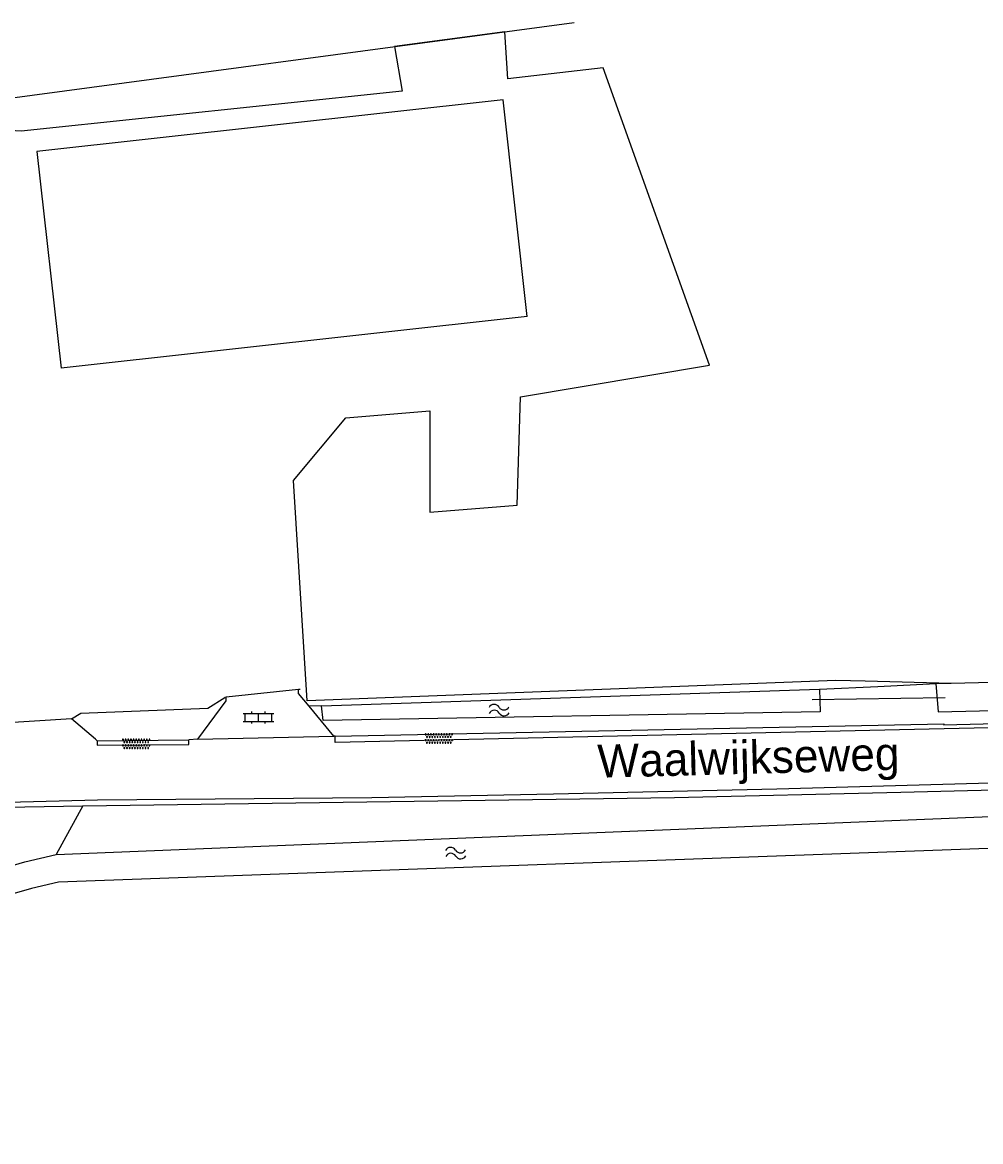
# Model space of a CAD drawing. Extents: x 136000 to 141000, y 400494 to 402006.
# Drawn here: x 137321.9 to 137394.4, y 400921.3 to 401006 of the extents above; entities that cross this region are included whole.
import ezdxf

# ---------------------------------------------------------------- set-up
doc = ezdxf.new("R2010")
doc.units = 0
for name, color, linetype in [('gg-afsc-hekwerk', 7, 'Continuous'), ('gg-afsc-lijn draadraster', 7, 'Continuous'), ('gg-anno-openbare ruimte label', 7, 'Continuous'), ('gg-bbg-bijgebouw', 7, 'Continuous'), ('gg-knt-bronhoudergrens', 7, 'Continuous'), ('gg-knt-verharding', 7, 'Continuous'), ('gg-kntw-bovenkant insteek waterloop', 7, 'Continuous'), ('gg-kwrk-duiker nz buis', 7, 'Continuous'), ('gt-grn-groengrens', 7, 'Continuous'), ('gt-grn-vlakafsluiter', 7, 'Continuous'), ('gt-symb-klinker verharding', 7, 'Continuous'), ('gt-symb-overige verharding', 7, 'Continuous'), ('gt-symb-watersymbool', 7, 'Continuous')]:
    doc.layers.add(name, color=color, linetype=linetype)

# ---------------------------------------------------------------- blocks, each defined once
blk = doc.blocks.new('gt0-KL1')
at = {"layer": 'gt-symb-klinker verharding'}
for p, q in [((-1.15, 0.3), (1.15, 0.3)), ((-1, -0.3), (-1, 0.3)), ((-0.5, 0.3), (-0.5, 0.45)), ((0, -0.3), (0, 0.3)), ((0.5, 0.3), (0.5, 0.45)), ((1, -0.3), (1, 0.3)), ((-1.15, -0.3), (1.15, -0.3)), ((-0.5, -0.45), (-0.5, -0.3)), ((0.5, -0.45), (0.5, -0.3))]:
    blk.add_line(p, q, dxfattribs=at)
blk = doc.blocks.new('gt0-WA')
at = {"layer": 'gt-symb-watersymbool'}
for centre, start, end in [((-0.323, 0.022), 28.07249, 151.92751), ((0.427, 0.422), 208.07248, 331.92751), ((-0.323, -0.428), 28.07249, 151.92751), ((0.427, -0.028), 208.07248, 331.92751)]:
    blk.add_arc(centre, 0.425, start, end, dxfattribs=at)
blk = doc.blocks.new('gt0-OVH')
at = {"layer": 'gt-symb-overige verharding'}
for points in [[(-0.972, 0.298), (-0.967, 0.308), (-0.965, 0.319), (-0.966, 0.33), (-0.971, 0.34), (-0.978, 0.348), (-0.988, 0.353), (-0.999, 0.355), (-1.01, 0.354), (-1.02, 0.349), (-1.028, 0.342), (-1.033, 0.332), (-1.035, 0.321), (-1.034, 0.31), (-1.029, 0.3), (-1.022, 0.292), (-1.012, 0.287), (-1.001, 0.285), (-0.99, 0.286), (-0.98, 0.291)], [(-0.872, 0.106), (-0.867, 0.116), (-0.865, 0.126), (-0.866, 0.137), (-0.871, 0.147), (-0.878, 0.156), (-0.888, 0.161), (-0.899, 0.163), (-0.91, 0.162), (-0.92, 0.157), (-0.928, 0.15), (-0.933, 0.14), (-0.935, 0.129), (-0.934, 0.118), (-0.929, 0.108), (-0.922, 0.1), (-0.912, 0.095), (-0.901, 0.092), (-0.89, 0.094), (-0.88, 0.098)], [(-0.772, 0.298), (-0.767, 0.308), (-0.765, 0.319), (-0.766, 0.33), (-0.771, 0.34), (-0.778, 0.348), (-0.788, 0.353), (-0.799, 0.355), (-0.81, 0.354), (-0.82, 0.349), (-0.828, 0.342), (-0.833, 0.332), (-0.835, 0.321), (-0.834, 0.31), (-0.829, 0.3), (-0.822, 0.292), (-0.812, 0.287), (-0.801, 0.285), (-0.79, 0.286), (-0.78, 0.291)], [(-0.672, 0.106), (-0.667, 0.116), (-0.665, 0.126), (-0.666, 0.137), (-0.671, 0.147), (-0.678, 0.156), (-0.688, 0.161), (-0.699, 0.163), (-0.71, 0.162), (-0.72, 0.157), (-0.728, 0.15), (-0.733, 0.14), (-0.735, 0.129), (-0.734, 0.118), (-0.729, 0.108), (-0.722, 0.1), (-0.712, 0.095), (-0.701, 0.092), (-0.69, 0.094), (-0.68, 0.098)], [(-0.572, 0.298), (-0.567, 0.308), (-0.565, 0.319), (-0.566, 0.33), (-0.571, 0.34), (-0.578, 0.348), (-0.588, 0.353), (-0.599, 0.355), (-0.61, 0.354), (-0.62, 0.349), (-0.628, 0.342), (-0.633, 0.332), (-0.635, 0.321), (-0.634, 0.31), (-0.629, 0.3), (-0.622, 0.292), (-0.612, 0.287), (-0.601, 0.285), (-0.59, 0.286), (-0.58, 0.291)], [(-0.472, 0.106), (-0.467, 0.116), (-0.465, 0.126), (-0.466, 0.137), (-0.471, 0.147), (-0.478, 0.156), (-0.488, 0.161), (-0.499, 0.163), (-0.51, 0.162), (-0.52, 0.157), (-0.528, 0.15), (-0.533, 0.14), (-0.535, 0.129), (-0.534, 0.118), (-0.529, 0.108), (-0.522, 0.1), (-0.512, 0.095), (-0.501, 0.092), (-0.49, 0.094), (-0.48, 0.098)], [(-0.372, 0.298), (-0.367, 0.308), (-0.365, 0.319), (-0.366, 0.33), (-0.371, 0.34), (-0.378, 0.348), (-0.388, 0.353), (-0.399, 0.355), (-0.41, 0.354), (-0.42, 0.349), (-0.428, 0.342), (-0.433, 0.332), (-0.435, 0.321), (-0.434, 0.31), (-0.429, 0.3), (-0.422, 0.292), (-0.412, 0.287), (-0.401, 0.285), (-0.39, 0.286), (-0.38, 0.291)], [(-0.272, 0.106), (-0.267, 0.116), (-0.265, 0.126), (-0.266, 0.137), (-0.271, 0.147), (-0.278, 0.156), (-0.288, 0.161), (-0.299, 0.163), (-0.31, 0.162), (-0.32, 0.157), (-0.328, 0.15), (-0.333, 0.14), (-0.335, 0.129), (-0.334, 0.118), (-0.329, 0.108), (-0.322, 0.1), (-0.312, 0.095), (-0.301, 0.092), (-0.29, 0.094), (-0.28, 0.098)], [(-0.172, 0.298), (-0.167, 0.308), (-0.165, 0.319), (-0.166, 0.33), (-0.171, 0.34), (-0.178, 0.348), (-0.188, 0.353), (-0.199, 0.355), (-0.21, 0.354), (-0.22, 0.349), (-0.228, 0.342), (-0.233, 0.332), (-0.235, 0.321), (-0.234, 0.31), (-0.229, 0.3), (-0.222, 0.292), (-0.212, 0.287), (-0.201, 0.285), (-0.19, 0.286), (-0.18, 0.291)], [(-0.072, 0.106), (-0.067, 0.116), (-0.065, 0.126), (-0.066, 0.137), (-0.071, 0.147), (-0.078, 0.156), (-0.088, 0.161), (-0.099, 0.163), (-0.11, 0.162), (-0.12, 0.157), (-0.128, 0.15), (-0.133, 0.14), (-0.135, 0.129), (-0.134, 0.118), (-0.129, 0.108), (-0.122, 0.1), (-0.112, 0.095), (-0.101, 0.092), (-0.09, 0.094), (-0.08, 0.098)], [(0.028, 0.298), (0.033, 0.308), (0.035, 0.319), (0.034, 0.33), (0.029, 0.34), (0.022, 0.348), (0.012, 0.353), (0.001, 0.355), (-0.01, 0.354), (-0.02, 0.349), (-0.028, 0.342), (-0.033, 0.332), (-0.035, 0.321), (-0.034, 0.31), (-0.029, 0.3), (-0.022, 0.292), (-0.012, 0.287), (-0.001, 0.285), (0.01, 0.286), (0.02, 0.291)], [(0.128, 0.106), (0.133, 0.116), (0.135, 0.126), (0.134, 0.137), (0.129, 0.147), (0.122, 0.156), (0.112, 0.161), (0.101, 0.163), (0.09, 0.162), (0.08, 0.157), (0.072, 0.15), (0.067, 0.14), (0.065, 0.129), (0.066, 0.118), (0.071, 0.108), (0.078, 0.1), (0.088, 0.095), (0.099, 0.092), (0.11, 0.094), (0.12, 0.098)], [(0.228, 0.298), (0.233, 0.308), (0.235, 0.319), (0.234, 0.33), (0.229, 0.34), (0.222, 0.348), (0.212, 0.353), (0.201, 0.355), (0.19, 0.354), (0.18, 0.349), (0.172, 0.342), (0.167, 0.332), (0.165, 0.321), (0.166, 0.31), (0.171, 0.3), (0.178, 0.292), (0.188, 0.287), (0.199, 0.285), (0.21, 0.286), (0.22, 0.291)], [(0.328, 0.106), (0.333, 0.116), (0.335, 0.126), (0.334, 0.137), (0.329, 0.147), (0.322, 0.156), (0.312, 0.161), (0.301, 0.163), (0.29, 0.162), (0.28, 0.157), (0.272, 0.15), (0.267, 0.14), (0.265, 0.129), (0.266, 0.118), (0.271, 0.108), (0.278, 0.1), (0.288, 0.095), (0.299, 0.092), (0.31, 0.094), (0.32, 0.098)], [(0.428, 0.298), (0.433, 0.308), (0.435, 0.319), (0.434, 0.33), (0.429, 0.34), (0.422, 0.348), (0.412, 0.353), (0.401, 0.355), (0.39, 0.354), (0.38, 0.349), (0.372, 0.342), (0.367, 0.332), (0.365, 0.321), (0.366, 0.31), (0.371, 0.3), (0.378, 0.292), (0.388, 0.287), (0.399, 0.285), (0.41, 0.286), (0.42, 0.291)], [(0.528, 0.106), (0.533, 0.116), (0.535, 0.126), (0.534, 0.137), (0.529, 0.147), (0.522, 0.156), (0.512, 0.161), (0.501, 0.163), (0.49, 0.162), (0.48, 0.157), (0.472, 0.15), (0.467, 0.14), (0.465, 0.129), (0.466, 0.118), (0.471, 0.108), (0.478, 0.1), (0.488, 0.095), (0.499, 0.092), (0.51, 0.094), (0.52, 0.098)], [(0.628, 0.298), (0.633, 0.308), (0.635, 0.319), (0.634, 0.33), (0.629, 0.34), (0.622, 0.348), (0.612, 0.353), (0.601, 0.355), (0.59, 0.354), (0.58, 0.349), (0.572, 0.342), (0.567, 0.332), (0.565, 0.321), (0.566, 0.31), (0.571, 0.3), (0.578, 0.292), (0.588, 0.287), (0.599, 0.285), (0.61, 0.286), (0.62, 0.291)], [(0.728, 0.106), (0.733, 0.116), (0.735, 0.126), (0.734, 0.137), (0.729, 0.147), (0.722, 0.156), (0.712, 0.161), (0.701, 0.163), (0.69, 0.162), (0.68, 0.157), (0.672, 0.15), (0.667, 0.14), (0.665, 0.129), (0.666, 0.118), (0.671, 0.108), (0.678, 0.1), (0.688, 0.095), (0.699, 0.092), (0.71, 0.094), (0.72, 0.098)], [(0.828, 0.298), (0.833, 0.308), (0.835, 0.319), (0.834, 0.33), (0.829, 0.34), (0.822, 0.348), (0.812, 0.353), (0.801, 0.355), (0.79, 0.354), (0.78, 0.349), (0.772, 0.342), (0.767, 0.332), (0.765, 0.321), (0.766, 0.31), (0.771, 0.3), (0.778, 0.292), (0.788, 0.287), (0.799, 0.285), (0.81, 0.286), (0.82, 0.291)], [(0.928, 0.106), (0.933, 0.116), (0.935, 0.126), (0.934, 0.137), (0.929, 0.147), (0.922, 0.156), (0.912, 0.161), (0.901, 0.163), (0.89, 0.162), (0.88, 0.157), (0.872, 0.15), (0.867, 0.14), (0.865, 0.129), (0.866, 0.118), (0.871, 0.108), (0.878, 0.1), (0.888, 0.095), (0.899, 0.092), (0.91, 0.094), (0.92, 0.098)], [(1.028, 0.298), (1.033, 0.308), (1.035, 0.319), (1.034, 0.33), (1.029, 0.34), (1.022, 0.348), (1.012, 0.353), (1.001, 0.355), (0.99, 0.354), (0.98, 0.349), (0.972, 0.342), (0.967, 0.332), (0.965, 0.321), (0.966, 0.31), (0.971, 0.3), (0.978, 0.292), (0.988, 0.287), (0.999, 0.285), (1.01, 0.286), (1.02, 0.291)], [(-0.972, -0.142), (-0.967, -0.132), (-0.965, -0.121), (-0.966, -0.11), (-0.971, -0.1), (-0.978, -0.092), (-0.988, -0.087), (-0.999, -0.085), (-1.01, -0.086), (-1.02, -0.091), (-1.028, -0.098), (-1.033, -0.108), (-1.035, -0.119), (-1.034, -0.13), (-1.029, -0.14), (-1.022, -0.148), (-1.012, -0.153), (-1.001, -0.155), (-0.99, -0.154), (-0.98, -0.149)], [(-0.872, -0.334), (-0.867, -0.324), (-0.865, -0.314), (-0.866, -0.303), (-0.871, -0.293), (-0.878, -0.284), (-0.888, -0.279), (-0.899, -0.277), (-0.91, -0.278), (-0.92, -0.283), (-0.928, -0.29), (-0.933, -0.3), (-0.935, -0.311), (-0.934, -0.322), (-0.929, -0.332), (-0.922, -0.34), (-0.912, -0.345), (-0.901, -0.348), (-0.89, -0.346), (-0.88, -0.342)], [(-0.772, -0.142), (-0.767, -0.132), (-0.765, -0.121), (-0.766, -0.11), (-0.771, -0.1), (-0.778, -0.092), (-0.788, -0.087), (-0.799, -0.085), (-0.81, -0.086), (-0.82, -0.091), (-0.828, -0.098), (-0.833, -0.108), (-0.835, -0.119), (-0.834, -0.13), (-0.829, -0.14), (-0.822, -0.148), (-0.812, -0.153), (-0.801, -0.155), (-0.79, -0.154), (-0.78, -0.149)], [(-0.672, -0.334), (-0.667, -0.324), (-0.665, -0.314), (-0.666, -0.303), (-0.671, -0.293), (-0.678, -0.284), (-0.688, -0.279), (-0.699, -0.277), (-0.71, -0.278), (-0.72, -0.283), (-0.728, -0.29), (-0.733, -0.3), (-0.735, -0.311), (-0.734, -0.322), (-0.729, -0.332), (-0.722, -0.34), (-0.712, -0.345), (-0.701, -0.348), (-0.69, -0.346), (-0.68, -0.342)], [(-0.572, -0.142), (-0.567, -0.132), (-0.565, -0.121), (-0.566, -0.11), (-0.571, -0.1), (-0.578, -0.092), (-0.588, -0.087), (-0.599, -0.085), (-0.61, -0.086), (-0.62, -0.091), (-0.628, -0.098), (-0.633, -0.108), (-0.635, -0.119), (-0.634, -0.13), (-0.629, -0.14), (-0.622, -0.148), (-0.612, -0.153), (-0.601, -0.155), (-0.59, -0.154), (-0.58, -0.149)], [(-0.472, -0.334), (-0.467, -0.324), (-0.465, -0.314), (-0.466, -0.303), (-0.471, -0.293), (-0.478, -0.284), (-0.488, -0.279), (-0.499, -0.277), (-0.51, -0.278), (-0.52, -0.283), (-0.528, -0.29), (-0.533, -0.3), (-0.535, -0.311), (-0.534, -0.322), (-0.529, -0.332), (-0.522, -0.34), (-0.512, -0.345), (-0.501, -0.348), (-0.49, -0.346), (-0.48, -0.342)], [(-0.372, -0.142), (-0.367, -0.132), (-0.365, -0.121), (-0.366, -0.11), (-0.371, -0.1), (-0.378, -0.092), (-0.388, -0.087), (-0.399, -0.085), (-0.41, -0.086), (-0.42, -0.091), (-0.428, -0.098), (-0.433, -0.108), (-0.435, -0.119), (-0.434, -0.13), (-0.429, -0.14), (-0.422, -0.148), (-0.412, -0.153), (-0.401, -0.155), (-0.39, -0.154), (-0.38, -0.149)], [(-0.272, -0.334), (-0.267, -0.324), (-0.265, -0.314), (-0.266, -0.303), (-0.271, -0.293), (-0.278, -0.284), (-0.288, -0.279), (-0.299, -0.277), (-0.31, -0.278), (-0.32, -0.283), (-0.328, -0.29), (-0.333, -0.3), (-0.335, -0.311), (-0.334, -0.322), (-0.329, -0.332), (-0.322, -0.34), (-0.312, -0.345), (-0.301, -0.348), (-0.29, -0.346), (-0.28, -0.342)], [(-0.172, -0.142), (-0.167, -0.132), (-0.165, -0.121), (-0.166, -0.11), (-0.171, -0.1), (-0.178, -0.092), (-0.188, -0.087), (-0.199, -0.085), (-0.21, -0.086), (-0.22, -0.091), (-0.228, -0.098), (-0.233, -0.108), (-0.235, -0.119), (-0.234, -0.13), (-0.229, -0.14), (-0.222, -0.148), (-0.212, -0.153), (-0.201, -0.155), (-0.19, -0.154), (-0.18, -0.149)], [(-0.072, -0.334), (-0.067, -0.324), (-0.065, -0.314), (-0.066, -0.303), (-0.071, -0.293), (-0.078, -0.284), (-0.088, -0.279), (-0.099, -0.277), (-0.11, -0.278), (-0.12, -0.283), (-0.128, -0.29), (-0.133, -0.3), (-0.135, -0.311), (-0.134, -0.322), (-0.129, -0.332), (-0.122, -0.34), (-0.112, -0.345), (-0.101, -0.348), (-0.09, -0.346), (-0.08, -0.342)], [(0.028, -0.142), (0.033, -0.132), (0.035, -0.121), (0.034, -0.11), (0.029, -0.1), (0.022, -0.092), (0.012, -0.087), (0.001, -0.085), (-0.01, -0.086), (-0.02, -0.091), (-0.028, -0.098), (-0.033, -0.108), (-0.035, -0.119), (-0.034, -0.13), (-0.029, -0.14), (-0.022, -0.148), (-0.012, -0.153), (-0.001, -0.155), (0.01, -0.154), (0.02, -0.149)], [(0.128, -0.334), (0.133, -0.324), (0.135, -0.314), (0.134, -0.303), (0.129, -0.293), (0.122, -0.284), (0.112, -0.279), (0.101, -0.277), (0.09, -0.278), (0.08, -0.283), (0.072, -0.29), (0.067, -0.3), (0.065, -0.311), (0.066, -0.322), (0.071, -0.332), (0.078, -0.34), (0.088, -0.345), (0.099, -0.348), (0.11, -0.346), (0.12, -0.342)], [(0.228, -0.142), (0.233, -0.132), (0.235, -0.121), (0.234, -0.11), (0.229, -0.1), (0.222, -0.092), (0.212, -0.087), (0.201, -0.085), (0.19, -0.086), (0.18, -0.091), (0.172, -0.098), (0.167, -0.108), (0.165, -0.119), (0.166, -0.13), (0.171, -0.14), (0.178, -0.148), (0.188, -0.153), (0.199, -0.155), (0.21, -0.154), (0.22, -0.149)], [(0.328, -0.334), (0.333, -0.324), (0.335, -0.314), (0.334, -0.303), (0.329, -0.293), (0.322, -0.284), (0.312, -0.279), (0.301, -0.277), (0.29, -0.278), (0.28, -0.283), (0.272, -0.29), (0.267, -0.3), (0.265, -0.311), (0.266, -0.322), (0.271, -0.332), (0.278, -0.34), (0.288, -0.345), (0.299, -0.348), (0.31, -0.346), (0.32, -0.342)], [(0.428, -0.142), (0.433, -0.132), (0.435, -0.121), (0.434, -0.11), (0.429, -0.1), (0.422, -0.092), (0.412, -0.087), (0.401, -0.085), (0.39, -0.086), (0.38, -0.091), (0.372, -0.098), (0.367, -0.108), (0.365, -0.119), (0.366, -0.13), (0.371, -0.14), (0.378, -0.148), (0.388, -0.153), (0.399, -0.155), (0.41, -0.154), (0.42, -0.149)], [(0.528, -0.334), (0.533, -0.324), (0.535, -0.314), (0.534, -0.303), (0.529, -0.293), (0.522, -0.284), (0.512, -0.279), (0.501, -0.277), (0.49, -0.278), (0.48, -0.283), (0.472, -0.29), (0.467, -0.3), (0.465, -0.311), (0.466, -0.322), (0.471, -0.332), (0.478, -0.34), (0.488, -0.345), (0.499, -0.348), (0.51, -0.346), (0.52, -0.342)], [(0.628, -0.142), (0.633, -0.132), (0.635, -0.121), (0.634, -0.11), (0.629, -0.1), (0.622, -0.092), (0.612, -0.087), (0.601, -0.085), (0.59, -0.086), (0.58, -0.091), (0.572, -0.098), (0.567, -0.108), (0.565, -0.119), (0.566, -0.13), (0.571, -0.14), (0.578, -0.148), (0.588, -0.153), (0.599, -0.155), (0.61, -0.154), (0.62, -0.149)], [(0.728, -0.334), (0.733, -0.324), (0.735, -0.314), (0.734, -0.303), (0.729, -0.293), (0.722, -0.284), (0.712, -0.279), (0.701, -0.277), (0.69, -0.278), (0.68, -0.283), (0.672, -0.29), (0.667, -0.3), (0.665, -0.311), (0.666, -0.322), (0.671, -0.332), (0.678, -0.34), (0.688, -0.345), (0.699, -0.348), (0.71, -0.346), (0.72, -0.342)], [(0.828, -0.142), (0.833, -0.132), (0.835, -0.121), (0.834, -0.11), (0.829, -0.1), (0.822, -0.092), (0.812, -0.087), (0.801, -0.085), (0.79, -0.086), (0.78, -0.091), (0.772, -0.098), (0.767, -0.108), (0.765, -0.119), (0.766, -0.13), (0.771, -0.14), (0.778, -0.148), (0.788, -0.153), (0.799, -0.155), (0.81, -0.154), (0.82, -0.149)], [(0.928, -0.334), (0.933, -0.324), (0.935, -0.314), (0.934, -0.303), (0.929, -0.293), (0.922, -0.284), (0.912, -0.279), (0.901, -0.277), (0.89, -0.278), (0.88, -0.283), (0.872, -0.29), (0.867, -0.3), (0.865, -0.311), (0.866, -0.322), (0.871, -0.332), (0.878, -0.34), (0.888, -0.345), (0.899, -0.348), (0.91, -0.346), (0.92, -0.342)], [(1.028, -0.142), (1.033, -0.132), (1.035, -0.121), (1.034, -0.11), (1.029, -0.1), (1.022, -0.092), (1.012, -0.087), (1.001, -0.085), (0.99, -0.086), (0.98, -0.091), (0.972, -0.098), (0.967, -0.108), (0.965, -0.119), (0.966, -0.13), (0.971, -0.14), (0.978, -0.148), (0.988, -0.153), (0.999, -0.155), (1.01, -0.154), (1.02, -0.149)]]:
    blk.add_lwpolyline(points, close=True, dxfattribs=at)

msp = doc.modelspace()

# ---------------------------------------------------------------- linework, layer by layer
at = {"layer": 'gg-afsc-hekwerk'}
for p, q in [((137337.339, 400954.944), (137337.22, 400954.931)), ((137337.339, 400954.944), (137337.22, 400954.931)), ((137342.803, 400955.518), (137337.339, 400954.944)), ((137342.803, 400955.518), (137337.339, 400954.944)), ((137342.922, 400955.531), (137342.803, 400955.518))]:
    msp.add_line(p, q, dxfattribs=at)
at = {"layer": 'gg-afsc-lijn draadraster'}
msp.add_lwpolyline([(137318.003, 400998.012), (137318.124, 400999.907), (137363.665, 401006.019)], dxfattribs=at)
at = {"layer": 'gg-bbg-bijgebouw'}
msp.add_line((137360.101, 400983.753), (137324.846, 400979.843), dxfattribs=at)
msp.add_lwpolyline([(137360.101, 400983.753), (137358.292, 401000.148), (137323.017, 400996.241), (137324.846, 400979.843)], dxfattribs=at)
at = {"layer": 'gg-knt-bronhoudergrens'}
msp.add_lwpolyline([(137392.17, 400955.994), (137385.668, 400956.148), (137383.449, 400956.201), (137343.469, 400954.666), (137342.411, 400971.334), (137346.38, 400976.097), (137352.729, 400976.626), (137352.729, 400968.953), (137359.344, 400969.482), (137359.609, 400977.685), (137373.896, 400980.066), (137365.855, 401002.583), (137358.65, 401001.754), (137358.4, 401005.312), (137350.067, 401004.194), (137350.633, 401000.801), (137321.819, 400997.785), (137318.003, 400998.012)], dxfattribs=at)
at = {"layer": 'gg-knt-verharding'}
for p, q in [((137345.478, 400952.001), (137343.616, 400954.256)), ((137325.626, 400953.312), (137319.615, 400952.926)), ((137327.571, 400951.642), (137334.511, 400951.727)), ((137335.182, 400951.763), (137334.511, 400951.727)), ((137335.182, 400951.763), (137345.478, 400952.001)), ((137345.571, 400952.003), (137345.478, 400952.001)), ((137320.646, 400946.634), (137326.492, 400946.716))]:
    msp.add_line(p, q, dxfattribs=at)
for points in [[(137335.182, 400951.763), (137337.329, 400954.666), (137337.339, 400954.944)], [(137343.616, 400954.256), (137342.807, 400955.236), (137342.803, 400955.518)], [(137327.571, 400951.642), (137327.432, 400951.762), (137325.626, 400953.312)], [(137435.022, 400953.419), (137425.907, 400953.453), (137404.538, 400953.167), (137391.635, 400952.841)], [(137570.16, 400949.263), (137561.009, 400949.759), (137547.117, 400950.333), (137495.312, 400952.076), (137477.302, 400952.502), (137462.007, 400952.811), (137439.368, 400953.136), (137423.347, 400953.156), (137407.549, 400952.916), (137391.642, 400952.552)], [(137345.571, 400952.003), (137391.633, 400952.93), (137391.635, 400952.841)], [(137391.642, 400952.552), (137345.581, 400951.511), (137345.571, 400952.003)], [(137327.571, 400951.642), (137327.573, 400951.315), (137334.511, 400951.363), (137334.511, 400951.727)], [(137570.341, 400944.987), (137555.894, 400945.814), (137548.859, 400946.12), (137543.918, 400946.24), (137535.812, 400946.519), (137514.225, 400947.218), (137479.7, 400948.265), (137454.539, 400948.794), (137430.925, 400949.019), (137411.707, 400948.823), (137397.831, 400948.508), (137379.001, 400947.979), (137362.1, 400947.607), (137348.356, 400947.334), (137327.605, 400947.155), (137320.807, 400946.985)], [(137326.492, 400946.716), (137371.253, 400947.343), (137388.372, 400947.766), (137399.486, 400948.034)]]:
    msp.add_lwpolyline(points, dxfattribs=at)
at = {"layer": 'gg-kntw-bovenkant insteek waterloop'}
for p, q in [((137432.296, 400956.839), (137392.17, 400955.994)), ((137392.17, 400955.994), (137391.02, 400955.97)), ((137344.554, 400954.288), (137382.23, 400955.56)), ((137382.23, 400955.56), (137382.27, 400953.84))]:
    msp.add_line(p, q, dxfattribs=at)
for points in [[(137391.02, 400955.97), (137391.19, 400953.85), (137435.06, 400954.91)], [(137382.27, 400953.84), (137344.669, 400953.185), (137344.554, 400954.288)], [(137324.467, 400943.029), (137398.24, 400946.05), (137398.46, 400943.62)], [(137311.461, 400934.401), (137309.86, 400935.63), (137310.406, 400936.314), (137310.994, 400936.963), (137311.62, 400937.574), (137312.283, 400938.145), (137312.982, 400938.671), (137313.717, 400939.145), (137315.249, 400939.989), (137316.348, 400940.512), (137317.471, 400940.98), (137319.761, 400941.802), (137322.095, 400942.49), (137324.467, 400943.029)], [(137398.46, 400943.62), (137324.64, 400940.94), (137322.595, 400940.477), (137320.583, 400939.886), (137318.609, 400939.178), (137316.691, 400938.33), (137315.244, 400937.547), (137313.874, 400936.635), (137312.61, 400935.58), (137311.461, 400934.401)]]:
    msp.add_lwpolyline(points, dxfattribs=at)
msp.add_arc((136932.722, 400738.995), 422.289, 21.43989, 25.79515, dxfattribs=at)
at = {"layer": 'gg-kwrk-duiker nz buis'}
msp.add_line((137391.718, 400954.901), (137381.673, 400954.734), dxfattribs=at)
at = {"layer": 'gt-grn-groengrens'}
for p, q in [((137382.23, 400955.56), (137386.625, 400955.765)), ((137386.625, 400955.765), (137391.02, 400955.97)), ((137326.492, 400946.716), (137324.467, 400943.029))]:
    msp.add_line(p, q, dxfattribs=at)
msp.add_lwpolyline([(137325.626, 400953.312), (137326.336, 400953.733), (137335.948, 400954.128), (137337.22, 400954.931)], dxfattribs=at)
at = {"layer": 'gt-grn-vlakafsluiter'}
msp.add_line((137344.554, 400954.288), (137343.616, 400954.256), dxfattribs=at)

# ---------------------------------------------------------------- block references
at = {"layer": 'gt-symb-klinker verharding'}
msp.add_blockref('gt0-KL1', (137339.777, 400953.411), dxfattribs=at)
at = {"layer": 'gt-symb-overige verharding'}
for p in [(137330.526, 400951.415), (137353.419, 400951.814)]:
    msp.add_blockref('gt0-OVH', p, dxfattribs=at)
at = {"layer": 'gt-symb-watersymbool'}
for p, rotation in [((137357.928, 400953.969), 2.0065389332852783), ((137354.639, 400943.144), 2.1783688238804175)]:
    msp.add_blockref('gt0-WA', p, dxfattribs=dict(at, rotation=rotation))

# ---------------------------------------------------------------- texts
at = {"layer": 'gg-anno-openbare ruimte label'}
msp.add_text('Waalwijkseweg', height=2.5, rotation=1.5, dxfattribs=at).set_placement((137365.453, 400948.848))

doc.saveas('drawing.dxf')
